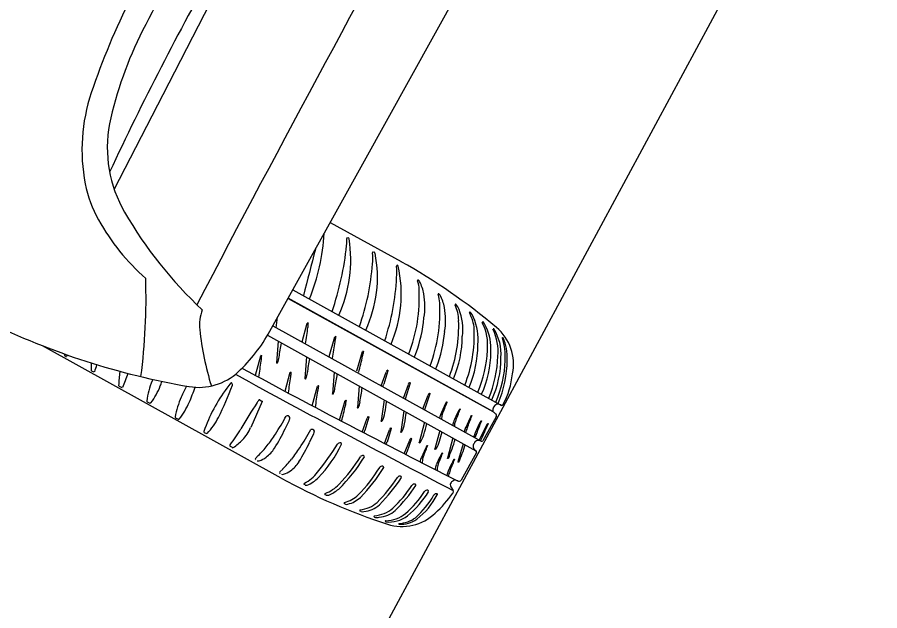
# Model space of a CAD drawing. Extents: x 14104283 to 14128447, y 8633203 to 8671666.
# Drawn here: x 14118346.75 to 14118357.67, y 8668722.3 to 8668729.81 of the extents above; entities that cross this region are included whole.
import ezdxf

# ---------------------------------------------------------------- set-up
doc = ezdxf.new("R2010")
doc.units = 0
doc.layers.add('Cell', color=7, linetype='Continuous')
doc.layers.add('Terrain', color=7, linetype='Continuous')

msp = doc.modelspace()

# ---------------------------------------------------------------- linework, layer by layer
at = {"layer": 'Cell'}
for p, q in [((14118350.712, 8668727.217), (14118351.608, 8668726.72)), ((14118350.94, 8668727.022), (14118350.94, 8668727.022)), ((14118350.951, 8668727.008), (14118350.951, 8668727.008)), ((14118351.266, 8668726.839), (14118351.266, 8668726.839)), ((14118351.278, 8668726.827), (14118351.278, 8668726.827)), ((14118351.559, 8668726.677), (14118351.559, 8668726.677)), ((14118351.552, 8668726.661), (14118351.552, 8668726.661)), ((14118351.571, 8668726.664), (14118351.571, 8668726.664)), ((14118350.239, 8668726.365), (14118352.88, 8668724.901)), ((14118350.371, 8668726.292), (14118350.371, 8668726.292)), ((14118352.343, 8668726.114), (14118352.343, 8668726.114)), ((14118352.524, 8668726.015), (14118352.524, 8668726.015)), ((14118349.985, 8668725.905), (14118349.985, 8668725.906)), ((14118349.986, 8668725.908), (14118352.62, 8668724.448)), ((14118350.358, 8668725.703), (14118350.42, 8668725.943)), ((14118352.686, 8668725.89), (14118352.686, 8668725.89)), ((14118349.919, 8668725.788), (14118352.554, 8668724.327)), ((14118350.052, 8668725.714), (14118350.032, 8668725.44)), ((14118350.699, 8668725.52), (14118350.77, 8668725.768)), ((14118350.09, 8668723.981), (14118347.068, 8668725.656)), ((14118351.048, 8668725.336), (14118351.119, 8668725.584)), ((14118347.352, 8668725.531), (14118347.368, 8668725.52)), ((14118347.38, 8668725.523), (14118347.38, 8668725.523)), ((14118349.767, 8668725.282), (14118349.831, 8668725.528)), ((14118350.411, 8668725.515), (14118350.391, 8668725.241)), ((14118347.69, 8668725.338), (14118347.718, 8668725.324)), ((14118347.73, 8668725.326), (14118347.73, 8668725.326)), ((14118350.14, 8668725.08), (14118350.203, 8668725.32)), ((14118350.76, 8668725.322), (14118350.74, 8668725.048)), ((14118351.356, 8668725.149), (14118351.418, 8668725.323)), ((14118351.44, 8668725.34), (14118351.388, 8668725.168)), ((14118348.04, 8668725.145), (14118348.074, 8668725.126)), ((14118350.481, 8668724.897), (14118350.552, 8668725.145)), ((14118351.076, 8668725.147), (14118351.056, 8668724.873)), ((14118351.638, 8668724.992), (14118351.7, 8668725.167)), ((14118352.271, 8668725.239), (14118352.271, 8668725.239)), ((14118351.884, 8668724.856), (14118351.952, 8668725.03)), ((14118352.468, 8668725.13), (14118352.468, 8668725.13)), ((14118352.627, 8668725.042), (14118352.627, 8668725.042)), ((14118348.396, 8668724.947), (14118348.43, 8668724.929)), ((14118349.85, 8668724.95), (14118349.705, 8668724.62)), ((14118349.821, 8668724.972), (14118349.839, 8668724.96)), ((14118349.839, 8668724.96), (14118349.848, 8668724.955)), ((14118350.83, 8668724.713), (14118350.901, 8668724.961)), ((14118351.394, 8668724.97), (14118351.355, 8668724.704)), ((14118352.755, 8668724.97), (14118352.755, 8668724.97)), ((14118352.836, 8668724.926), (14118352.836, 8668724.926)), ((14118351.643, 8668724.832), (14118351.604, 8668724.566)), ((14118352.768, 8668724.823), (14118352.768, 8668724.823)), ((14118352.88, 8668724.901), (14118352.88, 8668724.901)), ((14118348.754, 8668724.745), (14118348.788, 8668724.725)), ((14118350.141, 8668724.604), (14118350.194, 8668724.713)), ((14118350.155, 8668724.766), (14118350.155, 8668724.766)), ((14118350.202, 8668724.748), (14118350.202, 8668724.748)), ((14118351.117, 8668724.562), (14118351.179, 8668724.737)), ((14118351.201, 8668724.753), (14118351.149, 8668724.582)), ((14118352.812, 8668724.756), (14118352.644, 8668724.453)), ((14118350.464, 8668724.595), (14118350.464, 8668724.595)), ((14118351.482, 8668724.608), (14118351.43, 8668724.436)), ((14118351.904, 8668724.688), (14118351.836, 8668724.432)), ((14118352.262, 8668724.647), (14118352.262, 8668724.647)), ((14118352.598, 8668724.46), (14118352.701, 8668724.668)), ((14118349.117, 8668724.559), (14118349.144, 8668724.544)), ((14118350.45, 8668724.433), (14118350.503, 8668724.542)), ((14118350.511, 8668724.577), (14118350.511, 8668724.577)), ((14118351.398, 8668724.417), (14118351.46, 8668724.591)), ((14118352.097, 8668724.581), (14118352.037, 8668724.351)), ((14118352.261, 8668724.49), (14118352.194, 8668724.234)), ((14118352.406, 8668724.567), (14118352.406, 8668724.567)), ((14118352.525, 8668724.501), (14118352.525, 8668724.501)), ((14118349.473, 8668724.366), (14118349.448, 8668724.379)), ((14118351.648, 8668724.288), (14118351.717, 8668724.462)), ((14118351.738, 8668724.479), (14118351.68, 8668724.308)), ((14118352.292, 8668724.472), (14118352.292, 8668724.472)), ((14118352.394, 8668724.416), (14118352.328, 8668724.188)), ((14118352.574, 8668724.456), (14118352.574, 8668724.456)), ((14118349.8, 8668724.266), (14118349.764, 8668724.23)), ((14118352.562, 8668724.305), (14118352.368, 8668723.955)), ((14118352.523, 8668724.362), (14118352.523, 8668724.362)), ((14118351.852, 8668724.184), (14118351.852, 8668724.184)), ((14118350.11, 8668724.095), (14118350.073, 8668724.059)), ((14118352.04, 8668724.088), (14118352.04, 8668724.088)), ((14118352.186, 8668724.015), (14118352.186, 8668724.015)), ((14118350.395, 8668723.893), (14118350.383, 8668723.899)), ((14118352.238, 8668723.87), (14118352.266, 8668723.823)), ((14118350.661, 8668723.764), (14118350.649, 8668723.77)), ((14118350.903, 8668723.649), (14118350.891, 8668723.655)), ((14118351.103, 8668723.556), (14118351.09, 8668723.562)), ((14118351.27, 8668723.485), (14118351.27, 8668723.485))]:
    msp.add_line(p, q, dxfattribs=at)
for points in [[(14118347.977, 8668727.634), (14118348.596, 8668728.836), (14118350.689, 8668732.908), (14118352.565, 8668736.292), (14118354.442, 8668739.676), (14118356.786, 8668743.608), (14118357.478, 8668744.77)], [(14118349.947, 8668725.838), (14118351.144, 8668727.996), (14118354.996, 8668734.944)], [(14118350.178, 8668726.254), (14118352.768, 8668724.823), (14118350.18, 8668726.257)], [(14118352.781, 8668725.868), (14118352.781, 8668725.868), (14118352.781, 8668725.868)], [(14118352.899, 8668725.757), (14118352.899, 8668725.757), (14118352.899, 8668725.757)], [(14118349.455, 8668725.184), (14118349.402, 8668725.118), (14118349.402, 8668725.118)], [(14118351.722, 8668725.183), (14118351.66, 8668724.98), (14118351.66, 8668724.98)], [(14118351.974, 8668725.047), (14118351.904, 8668724.845), (14118351.904, 8668724.845)], [(14118352.536, 8668724.427), (14118352.531, 8668724.418), (14118352.526, 8668724.409)], [(14118351.411, 8668723.427), (14118351.411, 8668723.427), (14118351.411, 8668723.427)], [(14118351.583, 8668723.395), (14118351.583, 8668723.395), (14118351.583, 8668723.395)]]:
    msp.add_lwpolyline(points, dxfattribs=at)
for centre, radius, start, end in [((14118599.504, 8668595.239), 282.639, 150.99676, 152.40227), ((14118500.529, 8668649.788), 171.872, 151.38762, 152.31348), ((14118384.346, 8668710.81), 40.217, 150.7113, 154.9259), ((14118356.437, 8668725.907), 9.234, 153.2784, 161.3588), ((14118352.789, 8668727.398), 4.988, 153.2298, 167.6709), ((14118349.82, 8668728.139), 2.251, 161.3588, 191.0862), ((14118349.524, 8668728.165), 1.635, 169.4872, 210.098), ((14118349.136, 8668728.005), 1.554, 191.0862, 209.1302), ((14118352.781, 8668730.054), 5.401, 210.098, 226.9131), ((14118350.24, 8668728.62), 2.817, 209.1302, 228.5742), ((14118348.108, 8668727.206), 2.529, 337.7663, 357.0931), ((14118349.259, 8668726.747), 1.712, 335.7417, 8.7777), ((14118350.617, 8668726.973), 0.305, 350.7265, 7.5211), ((14118350.93, 8668727.014), 0.00986, 85.6149, 187.5211), ((14118350.928, 8668726.992), 0.032, 67.7581, 85.6149), ((14118350.927, 8668727.001), 0.0246, 17.2704, 58.2504), ((14118347.118, 8668727.32), 3.821, 341.2268, 354.0554), ((14118438.699, 8668703.606), 91.194, 165.21525, 165.59573), ((14118349.749, 8668726.52), 1.56, 334.7582, 11.3417), ((14118351.255, 8668726.832), 0.00986, 80.0591, 187.5582), ((14118350.723, 8668726.761), 0.527, 352.2078, 7.5582), ((14118351.247, 8668726.786), 0.0571, 70.1329, 80.0591), ((14118351.262, 8668726.824), 0.0163, 11.966, 73.3847), ((14118348.33, 8668726.888), 2.922, 340.2347, 356.1226), ((14118351.568, 8668726.663), 0.0163, 121.0434, 186.6259), ((14118351.555, 8668726.661), 0.0163, 11.966, 73.3847), ((14118347.739, 8668719.809), 7.92, 50.1321, 60.7533), ((14118350.011, 8668726.308), 1.6, 336.7472, 12.8668), ((14118350.246, 8668726.593), 1.307, 356.7953, 2.9707), ((14118340.804, 8668726.254), 7.576, 352.4998, 1.9198), ((14118348.594, 8668726.662), 2.961, 341.4756, 357.2585), ((14118351.822, 8668726.479), 0.00765, 61.5292, 203.4782), ((14118351.579, 8668726.373), 0.257, 359.1021, 23.4782), ((14118351.806, 8668726.45), 0.0405, 27.0647, 61.5292), ((14118351.322, 8668726.202), 0.585, 10.7691, 27.0647), ((14118349.832, 8668726.268), 2.007, 339.0993, 2.9075), ((14118351.067, 8668726.154), 0.843, 350.0615, 10.7691), ((14118352.083, 8668726.307), 0.00765, 61.5292, 203.4782), ((14118351.84, 8668726.201), 0.257, 359.1021, 23.4782), ((14118352.067, 8668726.278), 0.0405, 27.0647, 61.5292), ((14118351.583, 8668726.03), 0.585, 10.7691, 27.0647), ((14118350.106, 8668726.092), 1.994, 339.7463, 3.0175), ((14118351.329, 8668725.982), 0.843, 350.0615, 10.7691), ((14118352.298, 8668726.174), 0.00765, 61.5292, 203.4782), ((14118351.885, 8668725.972), 0.452, 0.4446, 26.1186), ((14118352.087, 8668726.005), 0.278, 23.2203, 39.4626), ((14118349.601, 8668725.916), 0.545, 159.1996, 186.0515), ((14118340.882, 8668727.342), 9.259, 350.9297, 351.7624), ((14118351.689, 8668725.865), 0.7, 352.7816, 20.8456), ((14118352.48, 8668726.075), 0.00765, 61.5292, 203.4782), ((14118352.022, 8668725.825), 0.514, 4.6125, 28.6869), ((14118352.269, 8668725.905), 0.278, 23.2203, 39.4626), ((14118351.834, 8668725.726), 0.749, 355.5351, 22.6596), ((14118350.537, 8668734.529), 9.527, 244.0686, 260.2503), ((14118350.427, 8668725.941), 0.00664, 359.826, 166.3288), ((14118350.137, 8668725.935), 0.297, 350.5556, 1.2204), ((14118350.167, 8668726.168), 1.738, 339.4381, 354.7502), ((14118350.555, 8668725.907), 1.783, 338.9641, 2.1966), ((14118352.642, 8668725.95), 0.00765, 61.5292, 203.4782), ((14118352.08, 8668725.662), 0.624, 354.1059, 27.2311), ((14118352.431, 8668725.781), 0.278, 23.2203, 39.4626), ((14118352.75, 8668726.25), 3.711, 186.0515, 197.2956), ((14118348.132, 8668726.845), 2.076, 312.9336, 330.9942), ((14118341.256, 8668727.144), 9.259, 350.9083, 352.1927), ((14118350.429, 8668725.995), 1.738, 339.4381, 354.7502), ((14118350.752, 8668725.798), 1.783, 338.9641, 2.1966), ((14118352.13, 8668725.627), 0.616, 355.3905, 25.3169), ((14118352.777, 8668725.865), 0.00572, 32.9757, 199.1589), ((14118352.19, 8668725.579), 0.647, 355.0525, 26.0682), ((14118352.282, 8668725.551), 0.592, 355.6402, 32.422), ((14118352.431, 8668725.427), 0.6, 347.7358, 50.1321), ((14118340.944, 8668727.115), 9.259, 350.0328, 351.1532), ((14118341.599, 8668726.964), 9.259, 350.8889, 352.1927), ((14118350.776, 8668725.767), 0.00664, 359.826, 166.3288), ((14118350.42, 8668725.803), 0.365, 344.7086, 354.3249), ((14118350.999, 8668725.784), 1.384, 336.7894, 359.7132), ((14118352.894, 8668725.754), 0.00572, 32.9757, 199.1589), ((14118352.157, 8668725.515), 0.77, 356.6423, 17.9335), ((14118352.33, 8668725.507), 0.622, 357.1989, 23.6927), ((14118351.126, 8668725.582), 0.00664, 359.826, 166.3288), ((14118350.769, 8668725.618), 0.365, 344.7086, 354.3249), ((14118351.196, 8668725.675), 1.384, 336.7894, 359.7132), ((14118351.092, 8668725.684), 1.611, 337.4966, 356.9347), ((14118351.485, 8668725.571), 1.259, 335.1292, 0.2923), ((14118348.361, 8668725.653), 1.021, 185.6286, 186.2707), ((14118347.357, 8668725.541), 0.0109, 178.5209, 245.6917), ((14118347.372, 8668725.528), 0.00943, 241.9668, 323.1204), ((14118341.515, 8668727.201), 6.1, 344.0283, 344.186), ((14118349.837, 8668725.527), 0.00664, 359.826, 166.3288), ((14118349.427, 8668725.534), 0.417, 349.9478, 358.9469), ((14118349.493, 8668725.613), 0.579, 342.3994, 350.0328), ((14118341.303, 8668726.916), 9.259, 350.0328, 351.1532), ((14118347.569, 8668726.278), 3.631, 344.7452, 347.9811), ((14118349.317, 8668726.572), 2.677, 336.7049, 337.7277), ((14118351.26, 8668725.591), 1.576, 337.6404, 357.5515), ((14118351.613, 8668725.5), 1.259, 335.1292, 0.2923), ((14118351.574, 8668725.497), 1.351, 335.7353, 358.8301), ((14118351.605, 8668725.47), 1.346, 336.1419, 0.2822), ((14118348.885, 8668725.349), 1.201, 175.7323, 180.0215), ((14118342.006, 8668727.18), 6.017, 342.0585, 342.955), ((14118404.771, 8668827.604), 116.172, 241.64357, 243.16267), ((14118340.664, 8668726.719), 9.259, 350.9297, 352.1927), ((14118350.039, 8668725.44), 0.00664, 175.8966, 342.3994), ((14118349.578, 8668726.4), 2.677, 337.2218, 337.7277), ((14118347.695, 8668725.348), 0.0109, 178.5209, 245.6917), ((14118347.723, 8668725.332), 0.00943, 241.9668, 323.1204), ((14118349.228, 8668725.131), 1.195, 170.5639, 178.9095), ((14118349.318, 8668725.016), 1.307, 165.9947, 166.2378), ((14118287.381, 8668748.245), 64.957, 339.15389, 339.32), ((14118349.048, 8668725.861), 0.732, 260.2503, 312.9336), ((14118435.474, 8668882.924), 179.546, 241.39429, 242.39096), ((14118341.039, 8668726.521), 9.259, 350.9083, 352.1927), ((14118350.209, 8668725.318), 0.00664, 359.826, 166.3288), ((14118349.919, 8668725.312), 0.297, 350.5556, 1.2204), ((14118349.852, 8668725.414), 0.579, 342.3994, 350.0328), ((14118341.652, 8668726.723), 9.259, 350.0328, 351.1532), ((14118351.948, 8668725.086), 0.581, 153.6072, 155.8849), ((14118351.434, 8668725.342), 0.00625, 343.8781, 155.6725), ((14118352.018, 8668725.393), 1.004, 331.2001, 354.6547), ((14118348.041, 8668725.153), 0.00792, 172.1481, 261.3227), ((14118349.483, 8668724.806), 1.104, 158.499, 172.1481), ((14118347.75, 8668725.451), 0.865, 323.1204, 339.4279), ((14118350.165, 8668724.537), 1.837, 157.8221, 158.499), ((14118344.576, 8668726.642), 4.256, 339.4279, 340.2603), ((14118350.505, 8668724.264), 1.837, 151.3436, 156.2097), ((14118345.491, 8668726.654), 4.256, 333.3888, 339.4005), ((14118349.458, 8668725.181), 0.00467, 60.9712, 142.2906), ((14118349.45, 8668725.162), 0.025, 29.7647, 63.6702), ((14118349.458, 8668725.163), 0.0182, 339.4005, 41.157), ((14118350.398, 8668725.241), 0.00664, 175.8966, 342.3994), ((14118350.559, 8668725.144), 0.00664, 359.826, 166.3288), ((14118350.202, 8668725.18), 0.365, 344.7086, 354.3249), ((14118351.189, 8668725.227), 0.208, 334.6051, 343.5252), ((14118352.23, 8668724.93), 0.581, 153.6072, 155.8849), ((14118351.716, 8668725.185), 0.00625, 343.8781, 155.6725), ((14118348.079, 8668725.135), 0.00943, 241.9668, 323.1204), ((14118345.005, 8668726.591), 4.256, 337.1386, 339.9315), ((14118351.01, 8668723.917), 2.007, 143.2254, 160.9533), ((14118341.381, 8668726.341), 9.259, 350.8889, 352.1927), ((14118350.747, 8668725.048), 0.00664, 175.8966, 342.3994), ((14118350.201, 8668725.221), 0.579, 342.3994, 350.0328), ((14118341.968, 8668726.548), 9.259, 350.0328, 351.1532), ((14118352.482, 8668724.793), 0.581, 153.6072, 155.8849), ((14118351.968, 8668725.048), 0.00625, 343.8781, 155.6725), ((14118348.397, 8668724.955), 0.00792, 172.1481, 261.3227), ((14118348.435, 8668724.937), 0.00943, 241.9668, 323.1204), ((14118349.835, 8668724.56), 1.104, 156.2097, 169.8588), ((14118348.129, 8668725.274), 0.865, 320.8311, 337.1386), ((14118354.81, 8668721.596), 6.032, 146.3809, 150.091), ((14118351.522, 8668723.783), 2.084, 145.2557, 146.3809), ((14118349.816, 8668724.966), 0.00755, 51.5517, 145.2557), ((14118349.845, 8668724.952), 0.00438, 340.9865, 60.1806), ((14118350.908, 8668724.959), 0.00664, 359.826, 166.3288), ((14118350.551, 8668724.995), 0.365, 344.7086, 354.3249), ((14118350.518, 8668725.045), 0.579, 342.3994, 350.0328), ((14118342.278, 8668726.376), 9.259, 350.2419, 351.1532), ((14118354.632, 8668723.719), 2.74, 153.4689, 156.9373), ((14118340.331, 8668729.468), 12.694, 338.3524, 339.0946), ((14118352.184, 8668724.941), 0.00474, 335.8597, 150.1726), ((14118347.352, 8668725.655), 3.631, 344.7452, 347.9811), ((14118351.063, 8668724.872), 0.00664, 175.8966, 342.3994), ((14118342.527, 8668726.238), 9.259, 350.2419, 351.1532), ((14118354.798, 8668723.63), 2.74, 153.4689, 156.9373), ((14118340.497, 8668729.379), 12.694, 338.3524, 339.0946), ((14118352.351, 8668724.852), 0.00474, 335.8597, 150.1726), ((14118352.862, 8668724.833), 0.0949, 117.2552, 186.4832), ((14118352.191, 8668724.042), 0.97, 50.9, 53.5435), ((14118352.815, 8668724.784), 0.134, 61.012, 88.6282), ((14118352.882, 8668724.918), 0.0171, 261.6154, 331.0837), ((14118348.755, 8668724.753), 0.00792, 169.8588, 259.0334), ((14118348.793, 8668724.733), 0.00943, 239.6775, 320.8311), ((14118348.522, 8668725.135), 0.865, 317.0813, 333.3888), ((14118346.777, 8668726.63), 3.858, 327.1447, 331.1108), ((14118350.169, 8668724.734), 0.0353, 24.0977, 114.4178), ((14118350.08, 8668724.758), 0.122, 338.4713, 355.3385), ((14118351.709, 8668724.5), 0.581, 153.6072, 155.8849), ((14118351.195, 8668724.755), 0.00625, 343.8781, 155.6725), ((14118351.362, 8668724.704), 0.00664, 175.8966, 342.3994), ((14118351.038, 8668724.87), 0.37, 333.0398, 350.2429), ((14118352.457, 8668724.647), 0.376, 157.1838, 165.5952), ((14118352.304, 8668724.732), 0.183, 162.8483, 182.1106), ((14118352.482, 8668724.618), 0.222, 157.3778, 172.6475), ((14118354.947, 8668723.548), 2.74, 153.4689, 156.9373), ((14118340.646, 8668729.297), 12.694, 338.3524, 339.0946), ((14118352.5, 8668724.77), 0.00474, 335.8597, 150.1726), ((14118355.068, 8668723.481), 2.74, 153.4689, 156.9373), ((14118352.621, 8668724.702), 0.00474, 335.8597, 150.1726), ((14118352.782, 8668724.77), 0.0328, 335.7437, 51.2742), ((14118348.024, 8668725.5), 1.796, 322.3037, 330.091), ((14118349.198, 8668724.843), 0.553, 316.7884, 336.2634), ((14118347.842, 8668725.709), 2.551, 328.038, 334.329), ((14118347.086, 8668726.458), 3.858, 327.1447, 331.1108), ((14118350.479, 8668724.562), 0.0353, 24.0977, 114.4178), ((14118351.99, 8668724.354), 0.581, 153.6072, 155.8849), ((14118351.476, 8668724.61), 0.00625, 343.8781, 155.6725), ((14118351.287, 8668724.732), 0.37, 333.0398, 350.2429), ((14118342.998, 8668727.091), 9.259, 343.9316, 344.843), ((14118352.445, 8668724.636), 0.162, 157.973, 180.5241), ((14118356.136, 8668723.216), 3.968, 159.2527, 160.0942), ((14118352.917, 8668724.408), 0.516, 156.371, 163.1651), ((14118340.767, 8668729.23), 12.694, 338.3524, 339.0946), ((14118280.622, 8668757.688), 79.293, 335.21864, 335.38646), ((14118352.706, 8668724.665), 0.00559, 332.3637, 155.1878), ((14118349.122, 8668724.568), 0.0104, 155.6886, 236.7282), ((14118349.149, 8668724.552), 0.00943, 235.9277, 317.0813), ((14118348.483, 8668725.528), 1.827, 321.5669, 327.1447), ((14118350.39, 8668724.587), 0.122, 338.4713, 355.3385), ((14118350.95, 8668724.641), 0.208, 334.6051, 343.5252), ((14118351.611, 8668724.566), 0.00664, 175.8966, 342.3994), ((14118352.247, 8668724.225), 0.581, 153.6072, 155.8849), ((14118351.732, 8668724.481), 0.00625, 343.8781, 155.6725), ((14118351.54, 8668724.631), 0.37, 326.7295, 343.9326), ((14118343.198, 8668727.011), 9.259, 343.9316, 344.6741), ((14118353.415, 8668724.169), 0.949, 156.038, 159.5408), ((14118354.075, 8668723.884), 1.649, 156.265, 158.3766), ((14118349.457, 8668724.391), 0.0154, 139.0835, 232.9585), ((14118349.107, 8668724.929), 0.678, 303.8147, 316.7884), ((14118348.862, 8668725.227), 1.343, 314.3128, 321.5669), ((14118348.151, 8668725.538), 2.551, 328.038, 334.329), ((14118346.898, 8668726.925), 4.646, 321.8295, 327.2184), ((14118349.366, 8668725.131), 1.655, 316.1775, 334.0975), ((14118350.836, 8668724.39), 0.0372, 77.9393, 147.2184), ((14118350.84, 8668724.411), 0.0155, 349.0484, 77.9393), ((14118351.231, 8668724.495), 0.208, 334.6051, 343.5252), ((14118351.843, 8668724.431), 0.00664, 169.5863, 336.0892), ((14118354.386, 8668723.168), 2.74, 153.4689, 156.9373), ((14118340.085, 8668728.917), 12.694, 338.3524, 339.0946), ((14118351.939, 8668724.39), 0.00474, 335.8597, 150.1726), ((14118351.74, 8668724.55), 0.37, 326.7295, 343.9326), ((14118350.101, 8668725.112), 2.283, 337.2756, 343.7321), ((14118350.556, 8668724.97), 1.948, 336.2033, 343.037), ((14118352.574, 8668724.382), 0.0553, 150.1377, 200.7288), ((14118352.585, 8668724.401), 0.0553, 101.2596, 151.8507), ((14118352.585, 8668724.38), 0.0765, 62.7039, 98.2612), ((14118352.629, 8668724.465), 0.0192, 242.7039, 320.2957), ((14118349.479, 8668724.377), 0.0133, 241.5482, 293.0917), ((14118349.655, 8668724.578), 0.414, 306.1519, 328.038), ((14118348.793, 8668725.356), 1.827, 321.5669, 327.1447), ((14118351.124, 8668724.229), 0.0372, 77.9393, 147.2184), ((14118351.129, 8668724.251), 0.0155, 349.0484, 77.9393), ((14118351.481, 8668724.366), 0.208, 334.6051, 343.5252), ((14118352.043, 8668724.35), 0.00664, 169.5863, 336.0892), ((14118354.575, 8668723.073), 2.74, 153.4689, 156.9373), ((14118340.274, 8668728.822), 12.694, 338.3524, 339.0946), ((14118352.128, 8668724.294), 0.00474, 335.8597, 150.1726), ((14118352.593, 8668724.393), 0.0765, 203.7271, 239.2844), ((14118352.544, 8668724.311), 0.0192, 341.6927, 59.2844), ((14118349.778, 8668724.222), 0.0161, 149.5549, 221.3517), ((14118349.8, 8668724.237), 0.0388, 249.0178, 287.6536), ((14118349.72, 8668724.489), 0.304, 287.6536, 306.1519), ((14118349.171, 8668725.056), 1.343, 314.3128, 321.5669), ((14118349.965, 8668724.406), 0.414, 306.1519, 328.038), ((14118349.227, 8668725.446), 2.261, 314.7702, 327.9855), ((14118349.35, 8668725.333), 2.052, 315.8627, 328.1533), ((14118351.966, 8668724.188), 0.115, 151.9651, 181.9819), ((14118352.059, 8668724.181), 0.183, 162.8483, 182.8365), ((14118352.2, 8668724.233), 0.00664, 169.5863, 336.0892), ((14118354.727, 8668722.996), 2.74, 153.4689, 156.9373), ((14118340.426, 8668728.745), 12.694, 338.3524, 339.0946), ((14118352.28, 8668724.217), 0.00474, 335.8597, 150.1726), ((14118352.334, 8668724.187), 0.00566, 177.8371, 325.9589), ((14118350.087, 8668724.051), 0.0161, 149.5549, 221.3517), ((14118350.029, 8668724.318), 0.304, 287.6536, 306.1519), ((14118350.155, 8668724.365), 0.504, 296.9737, 321.8295), ((14118349.594, 8668725.197), 2.052, 315.8627, 328.1533), ((14118349.471, 8668725.311), 2.261, 315.8628, 327.9855), ((14118351.368, 8668724.094), 0.0372, 77.9393, 147.2184), ((14118351.373, 8668724.115), 0.0155, 349.0484, 77.9393), ((14118352.155, 8668724.092), 0.115, 151.9651, 181.9819), ((14118352.247, 8668724.085), 0.183, 162.8483, 182.8365), ((14118355.916, 8668722.664), 3.968, 159.2527, 160.0942), ((14118353.006, 8668723.784), 0.83, 160.4032, 164.5951), ((14118353.901, 8668730.923), 7.92, 241.235, 251.8563), ((14118350.11, 8668724.065), 0.0388, 249.0178, 287.6536), ((14118350.283, 8668724.251), 0.384, 290.9216, 316.1775), ((14118349.832, 8668725.125), 2.07, 315.3915, 326.7195), ((14118349.71, 8668725.24), 2.278, 315.5062, 326.6659), ((14118351.593, 8668723.969), 0.0372, 77.9393, 147.2184), ((14118351.598, 8668723.991), 0.0155, 349.0484, 77.9393), ((14118352.332, 8668723.847), 0.119, 122.1959, 139.3417), ((14118352.292, 8668723.911), 0.0426, 85.7097, 122.1959), ((14118352.29, 8668723.882), 0.0719, 61.3474, 85.7097), ((14118352.341, 8668723.973), 0.0328, 239.4146, 326.2447), ((14118350.388, 8668723.907), 0.00986, 116.9737, 243.7953), ((14118350.409, 8668723.922), 0.0323, 244.4987, 290.9216), ((14118350.482, 8668724.224), 0.468, 290.8644, 316.662), ((14118350.439, 8668724.335), 0.623, 294.0165, 307.6259), ((14118350.284, 8668724.861), 1.756, 314.0419, 326.3415), ((14118350.167, 8668724.972), 1.958, 314.2788, 326.3155), ((14118351.777, 8668723.868), 0.0372, 77.9393, 147.2184), ((14118351.781, 8668723.889), 0.0155, 349.0484, 77.9393), ((14118352.277, 8668723.894), 0.0459, 139.3417, 210.9964), ((14118350.653, 8668723.778), 0.00986, 116.9737, 243.7953), ((14118350.673, 8668723.824), 0.0612, 258.2626, 288.3771), ((14118350.779, 8668724.085), 0.428, 285.2186, 312.1953), ((14118350.849, 8668723.998), 0.358, 283.8958, 313.1127), ((14118350.837, 8668724.49), 1.266, 310.7393, 327.5326), ((14118350.868, 8668724.491), 1.285, 309.7702, 327.8963), ((14118351.067, 8668724.307), 1.099, 311.1236, 330.5359), ((14118351.186, 8668724.243), 1, 308.4747, 331.7247), ((14118351.937, 8668723.79), 0.0372, 77.9393, 147.2184), ((14118351.941, 8668723.812), 0.0155, 349.0484, 77.9393), ((14118352.055, 8668723.746), 0.0372, 82.6961, 147.2184), ((14118350.933, 8668724.745), 1.638, 312.5134, 324.3736), ((14118352.058, 8668723.773), 0.0101, 334.8561, 77.9046), ((14118352.241, 8668723.808), 0.0296, 325.0084, 30.9964), ((14118350.896, 8668723.663), 0.00986, 116.9737, 243.7953), ((14118350.916, 8668723.709), 0.0612, 258.2626, 288.3771), ((14118351.053, 8668723.961), 0.384, 275.6201, 311.0256), ((14118351.105, 8668723.897), 0.342, 275.3439, 312.0687), ((14118351.095, 8668723.571), 0.00986, 116.9737, 243.7953), ((14118351.119, 8668723.668), 0.113, 261.7323, 279.263), ((14118351.274, 8668723.494), 0.00986, 116.9737, 243.7953), ((14118351.223, 8668723.953), 0.453, 275.8886, 308.4806), ((14118351.304, 8668723.837), 0.353, 274.5018, 310.6861), ((14118351.459, 8668723.797), 0.373, 262.5389, 308.1992), ((14118351.4, 8668723.873), 0.432, 272.0327, 307.6606), ((14118351.621, 8668723.968), 0.6, 251.8563, 314.2526), ((14118351.3, 8668723.594), 0.112, 254.4507, 286.6391), ((14118351.416, 8668723.433), 0.00766, 92.815, 234.1616), ((14118351.585, 8668723.4), 0.00498, 104.7106, 249.3856), ((14118351.559, 8668723.794), 0.39, 273.5395, 306.1715), ((14118351.598, 8668723.766), 0.371, 267.6243, 304.4486)]:
    msp.add_arc(centre, radius, start, end, dxfattribs=at)
at = {"layer": 'Terrain'}
msp.add_lwpolyline([(14118312.302, 8668644.822), (14118315.385, 8668650.413), (14118318.403, 8668656.849), (14118336.089, 8668694.527), (14118351.319, 8668721.951), (14118359.102, 8668736.378), (14118371.795, 8668757.811), (14118379.338, 8668769.439), (14118400.6, 8668797.952), (14118408.042, 8668806.795), (14118456.582, 8668898.643)], dxfattribs=at)

doc.saveas('drawing.dxf')
